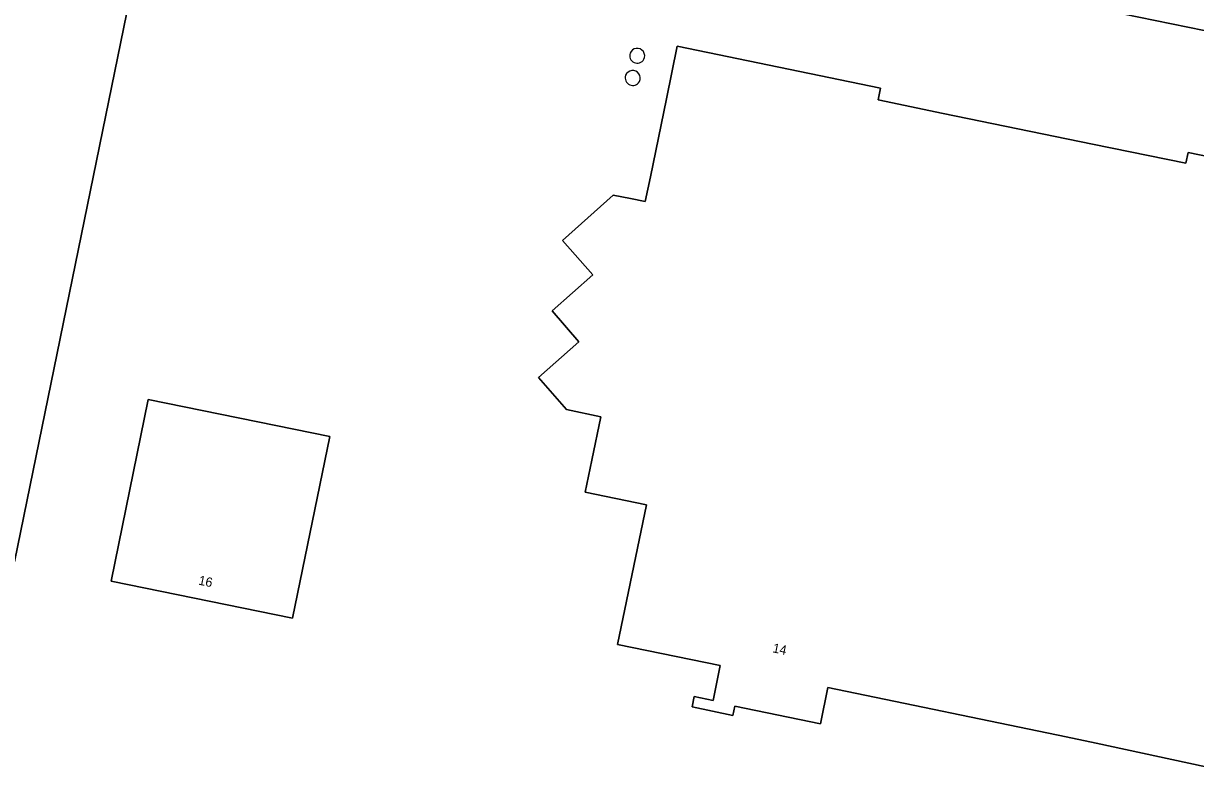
# Model space of a CAD drawing. Extents: x 157692 to 159674, y 381452 to 383291.
# Drawn here: x 158339.7 to 158465.6, y 382163.9 to 382244.1 of the extents above; entities that cross this region are included whole.
import ezdxf

# ---------------------------------------------------------------- set-up
doc = ezdxf.new("R2010")
doc.units = 0
for name, color, linetype in [('IMGEO_Erf', 7, 'Continuous'), ('IMGEO_Opslagtank', 7, 'Continuous'), ('IMGEO_Pand', 7, 'Continuous'), ('IMGEO_Pand_nummerreeks', 7, 'Continuous')]:
    doc.layers.add(name, color=color, linetype=linetype)

msp = doc.modelspace()

# ---------------------------------------------------------------- linework, layer by layer
at = {"layer": 'IMGEO_Erf'}
for points in [[(158492.81, 382237.91), (158391.05, 382258.71), (158413.08, 382366.2)], [(158301.55, 382304.17), (158360.36, 382292.15), (158351.74, 382250), (158339.7, 382191.13), (158338.7, 382186.23)], [(158467.99, 382163.93), (158454.89, 382166.76), (158451.66, 382167.46), (158426.08, 382172.73), (158425.28, 382168.85), (158416.08, 382170.75), (158415.87, 382169.74), (158411.49, 382170.65), (158411.72, 382171.77), (158413.74, 382171.35), (158414.52, 382175.09), (158403.49, 382177.37), (158406.58, 382192.36), (158400.02, 382193.72), (158400.73, 382197.15), (158401.69, 382201.82), (158397.99, 382202.58), (158394.99, 382206.04), (158399.33, 382209.87), (158396.47, 382213.18), (158400.84, 382217.06), (158397.58, 382220.74), (158403.02, 382225.63), (158404.88, 382225.25), (158406.46, 382224.92), (158407.01, 382227.58), (158408.74, 382235.97), (158409.9, 382241.62), (158431.74, 382237.11), (158431.48, 382235.84), (158438.48, 382234.4), (158454.5, 382231.1), (158464.52, 382229.04), (158464.77, 382230.21), (158518.94, 382219.05)]]:
    msp.add_lwpolyline(points, dxfattribs=at)
msp.add_lwpolyline([(158372.56, 382199.69), (158368.57, 382180.19), (158349.08, 382184.18), (158353.05, 382203.68)], close=True, dxfattribs=at)
for centre, radius, start, end in [((158405.6, 382240.6), 0.812, 160.3758, 331.2106), ((158405.59, 382240.57), 0.811, 332.958, 158.6285), ((158405.12, 382238.21), 0.812, 160.3758, 331.2106), ((158405.11, 382238.19), 0.811, 332.958, 158.6285)]:
    msp.add_arc(centre, radius, start, end, dxfattribs=at)
at = {"layer": 'IMGEO_Opslagtank'}
for centre, radius, start, end in [((158405.6, 382240.6), 0.812, 160.3758, 331.2106), ((158405.59, 382240.57), 0.811, 332.958, 158.6285), ((158405.12, 382238.21), 0.812, 160.3758, 331.2106), ((158405.11, 382238.19), 0.811, 332.958, 158.6285)]:
    msp.add_arc(centre, radius, start, end, dxfattribs=at)
at = {"layer": 'IMGEO_Pand'}
for points in [[(158413.08, 382366.2), (158391.05, 382258.71), (158492.81, 382237.91)], [(158338.7, 382186.23), (158339.7, 382191.13), (158351.74, 382250), (158360.36, 382292.15), (158301.55, 382304.17)], [(158518.94, 382219.05), (158464.77, 382230.21), (158464.52, 382229.04), (158454.5, 382231.1), (158438.48, 382234.4), (158431.48, 382235.84), (158431.74, 382237.11), (158409.9, 382241.62), (158408.74, 382235.97), (158407.01, 382227.58), (158406.46, 382224.92), (158404.88, 382225.25), (158403.02, 382225.63), (158397.58, 382220.74), (158400.84, 382217.06), (158396.47, 382213.18), (158399.33, 382209.87), (158394.99, 382206.04), (158397.99, 382202.58), (158401.69, 382201.82), (158400.73, 382197.15), (158400.02, 382193.72), (158406.58, 382192.36), (158403.49, 382177.37), (158414.52, 382175.09), (158413.74, 382171.35), (158411.72, 382171.77), (158411.49, 382170.65), (158415.87, 382169.74), (158416.08, 382170.75), (158425.28, 382168.85), (158426.08, 382172.73), (158451.66, 382167.46), (158454.89, 382166.76), (158467.99, 382163.93)]]:
    msp.add_lwpolyline(points, dxfattribs=at)
msp.add_lwpolyline([(158353.05, 382203.68), (158349.08, 382184.18), (158368.57, 382180.19), (158372.56, 382199.69)], close=True, dxfattribs=at)

# ---------------------------------------------------------------- texts
at = {"layer": 'IMGEO_Pand_nummerreeks'}
for s, rotation, p in [('16', 348.4377, (158358.41, 382183.8)), ('14', 348.437, (158420.08, 382176.53))]:
    msp.add_text(s, height=1, rotation=rotation, dxfattribs=at).set_placement(p)

doc.saveas('drawing.dxf')
